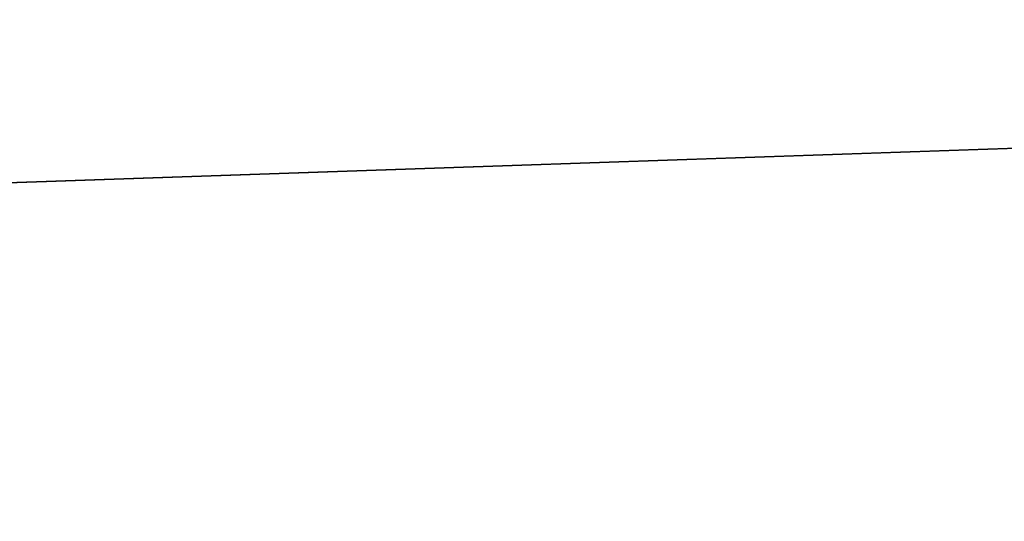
# Model space of a CAD drawing. Header units: millimetres. Extents: x -522 to 188, y -54 to 63.
# Tile 401 of 656: x -4.05531 to -4.04027, y -36.79234 to -36.78468. Entities that reach past the tile are written whole.
import ezdxf

# ---------------------------------------------------------------- set-up
doc = ezdxf.new("R2010")
doc.units = ezdxf.units.MM
doc.header["$LTSCALE"] = 65.185185
for name, color, linetype in [('1', 7, 'CONTINUOUS'), ('2', 7, 'CONTINUOUS'), ('8', 7, 'CONTINUOUS'), ('9', 7, 'CONTINUOUS')]:
    doc.layers.add(name, color=color, linetype=linetype)

msp = doc.modelspace()

# ---------------------------------------------------------------- linework, layer by layer
at = {"layer": '1', "color": 7, "linetype": 'CONTINUOUS'}
for points in [[(-4.178775, -36.8, -12.310068), (-3.364648, 23, -12.557036), (-3.364709, -36.8, -12.557017), (-4.178775, -36.8, -12.310068)], [(-4.178713, 23, -12.310092), (-3.364648, 23, -12.557036), (-4.178775, -36.8, -12.310068), (-4.178713, 23, -12.310092)]]:
    msp.add_3dface(points, dxfattribs=at)
at = {"layer": '2', "color": 7, "linetype": 'CONTINUOUS'}
for points in [[(-3.364709, -36.8, 12.557017), (-4.178713, 23, 12.310092), (-4.178775, -36.8, 12.310068), (-3.364709, -36.8, 12.557017)], [(-3.364648, 23, 12.557036), (-4.178713, 23, 12.310092), (-3.364709, -36.8, 12.557017), (-3.364648, 23, 12.557036)]]:
    msp.add_3dface(points, dxfattribs=at)
at = {"layer": '8', "color": 3, "linetype": 'CONTINUOUS'}
for points in [[(-3.580653, -36.770913, -10.548265), (-4.217377, -36.792709, -10.181648), (-4.262876, -36.770913, -10.291494), (-3.580653, -36.770913, -10.548265)], [(-3.542435, -36.792709, -10.435678), (-4.217377, -36.792709, -10.181648), (-3.580653, -36.770913, -10.548265), (-3.542435, -36.792709, -10.435678)]]:
    msp.add_3dface(points, dxfattribs=at)
at = {"layer": '9', "color": 3, "linetype": 'CONTINUOUS'}
for points in [[(-4.217377, -36.792709, 10.181648), (-3.542435, -36.792709, 10.435678), (-4.262876, -36.770913, 10.291494), (-4.217377, -36.792709, 10.181648)], [(-4.262876, -36.770913, 10.291494), (-3.542435, -36.792709, 10.435678), (-3.580653, -36.770913, 10.548265), (-4.262876, -36.770913, 10.291494)]]:
    msp.add_3dface(points, dxfattribs=at)

doc.saveas('drawing.dxf')
